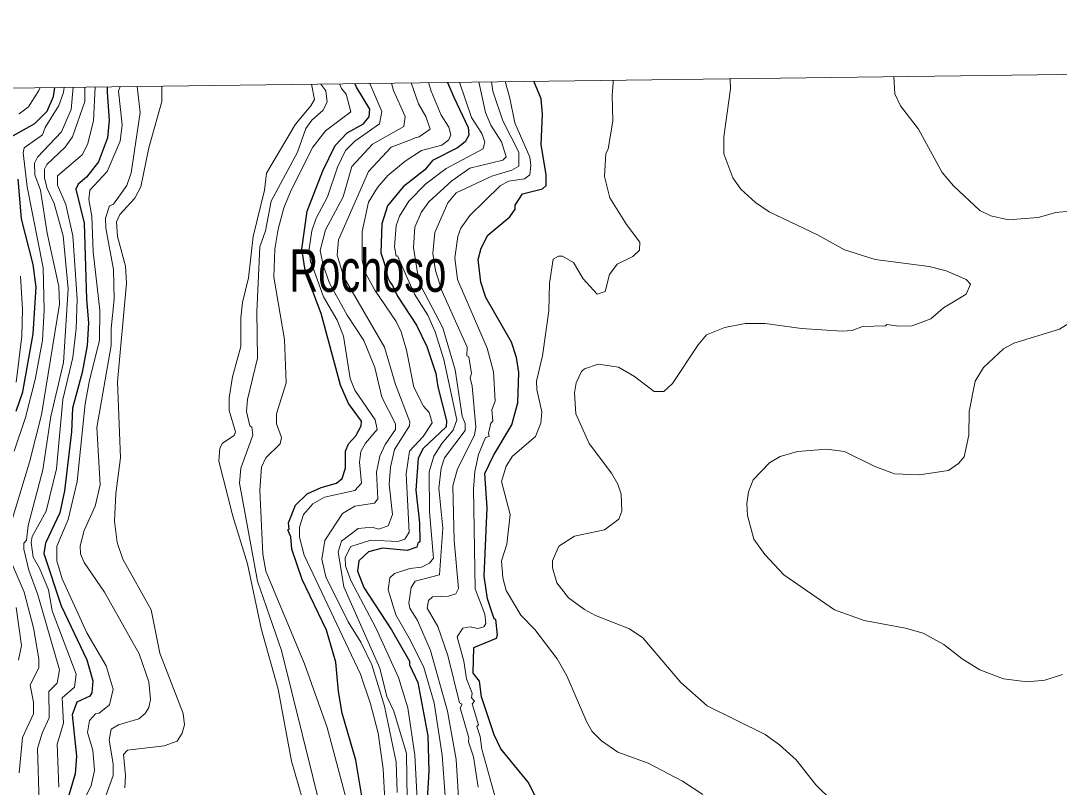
# Model space of a CAD drawing. Extents: x 265 to 291.4, y 7731.5 to 7759.6.
# Drawn here: x 275.788 to 277.745, y 7758.054 to 7759.497 of the extents above; entities that cross this region are included whole.
import ezdxf

# ---------------------------------------------------------------- set-up
doc = ezdxf.new("R2010")
doc.units = 0
doc.header["$LTSCALE"] = 0.032
for name, color, linetype, lineweight in [('1', 7, 'Continuous', 25), ('2', 7, 'Continuous', 13), ('61', 7, 'Continuous', 13), ('63', 7, 'Continuous', 25)]:
    doc.layers.add(name, color=color, linetype=linetype, lineweight=lineweight)

msp = doc.modelspace()

# ---------------------------------------------------------------- linework, layer by layer
at = {"layer": '1'}
for points in [[(275.7731, 7759.281), (275.8145, 7759.3041), (275.8374, 7759.3274), (275.8494, 7759.3546), (275.8524, 7759.3718)], [(275.9506, 7759.3731), (275.9504, 7759.3626), (275.9545, 7759.3105), (275.9513, 7759.2771), (275.9346, 7759.2317), (275.9115, 7759.2031), (275.8958, 7759.1896), (275.8915, 7759.1803), (275.9075, 7759.1159), (275.9115, 7758.9732), (275.9155, 7758.9286), (275.9131, 7758.8857), (275.9036, 7758.8348), (275.8853, 7758.7679), (275.8837, 7758.7234), (275.8702, 7758.612), (275.8614, 7758.5707), (275.8344, 7758.5134), (275.8312, 7758.4943), (275.8638, 7758.3957), (275.9123, 7758.2938), (275.9235, 7758.2541), (275.9219, 7758.2318), (275.9179, 7758.2254), (275.8933, 7758.2143), (275.8845, 7758.1904), (275.8932, 7758.1125), (275.8901, 7758.0791), (275.8773, 7758.0345)], [(276.3276, 7758.6064), (276.3538, 7758.6184), (276.3825, 7758.6263), (276.3936, 7758.6351), (276.4, 7758.655), (276.4, 7758.6868), (276.4055, 7758.7003), (276.4191, 7758.7154), (276.4294, 7758.7345), (276.4302, 7758.7433), (276.4055, 7758.7767), (276.3904, 7758.8109), (276.3538, 7758.9461), (276.3244, 7759.0241), (276.3172, 7759.067), (276.3276, 7759.1386), (276.357, 7759.215), (276.3801, 7759.2627), (276.4032, 7759.2866), (276.4334, 7759.3033), (276.4382, 7759.3089), (276.4443, 7759.3162), (276.4453, 7759.3311), (276.4206, 7759.3725), (276.4172, 7759.3792)], [(276.5921, 7759.3814), (276.6036, 7759.3534), (276.6307, 7759.2961), (276.6322, 7759.2818), (276.6251, 7759.2691), (276.6108, 7759.2579), (276.5638, 7759.2341), (276.5495, 7759.2166), (276.5082, 7759.1847), (276.4787, 7759.149), (276.4684, 7759.1148), (276.4663, 7759.0605), (276.4723, 7759.0416), (276.4795, 7759.013), (276.4835, 7759.006), (276.4883, 7758.9986), (276.4978, 7758.9787), (276.5336, 7758.9238), (276.5527, 7758.8841), (276.5702, 7758.8332), (276.5734, 7758.8077), (276.5898, 7758.7437), (276.5891, 7758.7324), (276.5463, 7758.6916), (276.5368, 7758.6733), (276.532, 7758.6136), (276.5392, 7758.5516), (276.54, 7758.5158), (276.536, 7758.5134), (276.5344, 7758.5062), (276.5161, 7758.4998), (276.4693, 7758.5038), (276.4429, 7758.4974), (276.4246, 7758.4799), (276.4222, 7758.4609), (276.4342, 7758.4299), (276.4867, 7758.3503), (276.5201, 7758.2914), (276.5201, 7758.2843), (276.536, 7758.2509), (276.5551, 7758.1506), (276.5567, 7758.0838), (276.5535, 7758.0313)], [(276.6927, 7758.1259), (276.68, 7758.1522), (276.6561, 7758.2238), (276.6521, 7758.2533), (276.6402, 7758.2684), (276.6418, 7758.3169), (276.684, 7758.3344), (276.6863, 7758.3408), (276.6832, 7758.3694), (276.68, 7758.371), (276.6672, 7758.4084), (276.6609, 7758.4513), (276.6665, 7758.5802), (276.6625, 7758.6446), (276.6784, 7758.6789), (276.7134, 7758.7361), (276.7245, 7758.7775), (276.7261, 7758.8348), (276.7221, 7758.8634), (276.7126, 7758.892), (276.6641, 7758.9764), (276.6545, 7759.005), (276.6497, 7759.048), (276.6553, 7759.0694), (276.668, 7759.0933), (276.7094, 7759.1283), (276.7197, 7759.1426), (276.7197, 7759.1498), (276.7333, 7759.1712), (276.7707, 7759.1808), (276.7778, 7759.1872), (276.7778, 7759.2071), (276.7683, 7759.2643), (276.7707, 7759.3216), (276.7683, 7759.3502), (276.7548, 7759.3835)], [(275.7791, 7758.7624), (275.7917, 7758.7983), (275.8113, 7758.9079), (275.8169, 7758.9955), (275.8113, 7759.0384), (275.789, 7759.1243), (275.7827, 7759.1991)], [(276.2989, 7758.5023), (276.2966, 7758.5253), (276.291, 7758.5388), (276.2934, 7758.5396), (276.2926, 7758.5516), (276.3053, 7758.585), (276.3276, 7758.6064)], [(276.4421, 7757.9693), (276.4191, 7758.1045), (276.3936, 7758.1936), (276.3865, 7758.2342), (276.3817, 7758.2891), (276.3642, 7758.3495), (276.318, 7758.445), (276.2989, 7758.5023)], [(276.9027, 7757.9661), (276.8741, 7757.9653), (276.8455, 7757.9549), (276.8168, 7757.9573), (276.7826, 7757.986), (276.7436, 7758.0631), (276.6927, 7758.1259)]]:
    msp.add_lwpolyline(points, dxfattribs=at)
at = {"layer": '2'}
for points in [[(277.1247, 7759.3883), (277.1251, 7759.3693), (277.1127, 7759.2786), (277.1127, 7759.2468), (277.1294, 7759.2015), (277.1445, 7759.18), (277.1724, 7759.1553), (277.1979, 7759.1378), (277.2893, 7759.0941), (277.3402, 7759.0662), (277.3975, 7759.0479), (277.4993, 7759.0344), (277.5312, 7759.0265), (277.5693, 7759.0098), (277.5773, 7759.001), (277.5693, 7758.9827), (277.5264, 7758.9565), (277.5025, 7758.9358), (277.4675, 7758.9231), (277.4421, 7758.9223), (277.4198, 7758.9254), (277.4174, 7758.9231), (277.3737, 7758.9215), (277.3546, 7758.9143), (277.3355, 7758.9127), (277.2591, 7758.9175), (277.1907, 7758.927), (277.1525, 7758.927), (277.1143, 7758.9199), (277.0801, 7758.9056), (277.0642, 7758.8873), (277.0157, 7758.8141), (276.9998, 7758.799), (276.9815, 7758.799), (276.9441, 7758.8276), (276.9139, 7758.8451), (276.8757, 7758.8507), (276.8502, 7758.8419), (276.8447, 7758.8371), (276.8343, 7758.8157), (276.8311, 7758.7966), (276.8335, 7758.7568), (276.859, 7758.7011), (276.9011, 7758.6454), (276.9131, 7758.6248), (276.9194, 7758.6057), (276.9202, 7758.5738), (276.9146, 7758.5587), (276.8876, 7758.5388), (276.8311, 7758.5269), (276.8017, 7758.5078), (276.7898, 7758.48), (276.7898, 7758.4673), (276.7977, 7758.4386), (276.82, 7758.4108), (276.8502, 7758.3885), (276.8709, 7758.3773), (276.9346, 7758.3519), (276.96, 7758.3352), (277.0316, 7758.2509), (277.0809, 7758.2071), (277.1907, 7758.153), (277.2177, 7758.1339), (277.2488, 7758.1053), (277.2861, 7758.0584), (277.3164, 7758.0281)], [(277.8239, 7758.9724), (277.8796, 7758.9915), (277.9591, 7759.0042), (277.9631, 7759.0074), (277.9687, 7759.0225), (277.9551, 7759.044), (277.9456, 7759.0519), (277.9241, 7759.0798), (277.8987, 7759.1036), (277.8676, 7759.1243), (277.8319, 7759.1378), (277.7969, 7759.1418), (277.738, 7759.1362), (277.7046, 7759.1267), (277.6489, 7759.1227), (277.6155, 7759.1299), (277.5948, 7759.1402), (277.5455, 7759.1864), (277.524, 7759.2118), (277.4794, 7759.293), (277.4452, 7759.3375), (277.4349, 7759.3598), (277.4331, 7759.3923)], [(275.8867, 7759.3723), (275.8829, 7759.3303), (275.8646, 7759.2882), (275.8193, 7759.2404), (275.8137, 7759.2293), (275.8145, 7759.2071), (275.8248, 7759.1784), (275.8376, 7759.0973), (275.8598, 7758.997), (275.8606, 7758.9636), (275.8272, 7758.7552), (275.8042, 7758.6661), (275.7596, 7758.5182)], [(275.7755, 7758.6868), (275.797, 7758.7504), (275.8153, 7758.822), (275.8288, 7758.8952), (275.832, 7758.9525), (275.8304, 7759.032), (275.8002, 7759.1848), (275.7922, 7759.2484), (275.7946, 7759.258), (275.8288, 7759.2826), (275.8336, 7759.2961), (275.8599, 7759.3379), (275.8685, 7759.3624), (275.8699, 7759.3721)], [(275.8242, 7759.3715), (275.822, 7759.3662), (275.8025, 7759.3351), (275.7851, 7759.3224)], [(275.928, 7759.3728), (275.9251, 7759.3089), (275.9139, 7759.2643), (275.9036, 7759.2452), (275.8574, 7759.2055), (275.8574, 7759.188), (275.8726, 7759.1514), (275.8861, 7759.0925), (275.8941, 7758.9732), (275.8925, 7758.9175), (275.8861, 7758.8634), (275.867, 7758.7839), (275.8551, 7758.6534), (275.836, 7758.5738), (275.8097, 7758.5261), (275.8073, 7758.515), (275.8113, 7758.4871), (275.8232, 7758.4665), (275.8399, 7758.4259), (275.8471, 7758.3861), (275.8925, 7758.2668), (275.8893, 7758.2421), (275.8662, 7758.2222), (275.8686, 7758.1745), (275.8567, 7758.1347), (275.8598, 7758.0536)], [(275.8718, 7759.2595), (275.8853, 7759.2786), (275.9084, 7759.3455), (275.9088, 7759.3726)], [(276.0075, 7759.3739), (276.0126, 7759.3248), (275.9959, 7759.211), (275.9879, 7759.1872), (275.9625, 7759.1521), (275.9553, 7759.149), (275.9473, 7759.1259), (275.9481, 7759.1068), (275.9625, 7759.0289), (275.9641, 7758.9732), (275.9585, 7758.9175), (275.9585, 7758.8857), (275.9314, 7758.7314), (275.9378, 7758.6232), (275.9283, 7758.5834), (275.9076, 7758.5373), (275.8996, 7758.5086), (275.9004, 7758.4935), (275.9076, 7758.4768), (275.9458, 7758.4211), (276.011, 7758.305), (276.0293, 7758.2525), (276.0325, 7758.2191), (276.0293, 7758.2039), (276.0221, 7758.1928), (276.0102, 7758.1825), (275.972, 7758.1713), (275.9585, 7758.1634), (275.9545, 7758.1427), (275.9617, 7758.0981), (275.9617, 7758.0759), (275.9346, 7757.9995)], [(275.9505, 7759.2134), (275.9752, 7759.2707), (275.9792, 7759.3017), (275.972, 7759.3646), (275.9749, 7759.3734)], [(275.9839, 7758.0528), (275.9855, 7758.0759), (275.9816, 7758.1156), (275.9887, 7758.1236), (276.0579, 7758.1315), (276.0826, 7758.1403), (276.0921, 7758.1554), (276.0961, 7758.1713), (276.0937, 7758.1928), (276.05, 7758.3066), (276.0333, 7758.3877), (275.98, 7758.4832), (275.9696, 7758.515), (275.9648, 7758.5548), (275.9672, 7758.6073), (275.976, 7758.6741), (275.9704, 7758.8173), (275.9871, 7759.0034), (275.9855, 7759.0352), (275.9704, 7759.0909), (275.968, 7759.1187), (275.9744, 7759.1323), (276.003, 7759.1633), (276.0142, 7759.1848), (276.0293, 7759.258), (276.0539, 7759.3455), (276.054, 7759.3745)], [(276.3357, 7759.3781), (276.3411, 7759.3494), (276.3347, 7759.3375), (276.3053, 7759.3025), (276.2512, 7759.2102), (276.2472, 7759.1784), (276.2258, 7759.0909), (276.217, 7759.013), (276.2059, 7758.9668), (276.2027, 7758.9382), (276.2027, 7758.8841), (276.1868, 7758.8268), (276.1804, 7758.787), (276.1804, 7758.7632), (276.1924, 7758.7234), (276.19, 7758.7162), (276.1677, 7758.7019), (276.1629, 7758.6924), (276.1613, 7758.6677), (276.1876, 7758.5643), (276.2154, 7758.4744), (276.2409, 7758.3527), (276.2727, 7758.2382), (276.2982, 7758.1029), (276.3324, 7757.9836)], [(276.3578, 7757.9947), (276.2791, 7758.3113), (276.2337, 7758.4418), (276.2003, 7758.6263), (276.2027, 7758.655), (276.225, 7758.717), (276.2234, 7758.7321), (276.2194, 7758.7345), (276.213, 7758.7616), (276.2154, 7758.7839), (276.2337, 7758.8618), (276.2329, 7758.9493), (276.2385, 7759.0718), (276.2488, 7759.102), (276.2597, 7759.1577), (276.3093, 7759.25), (276.3252, 7759.2945), (276.3363, 7759.3105), (276.357, 7759.3287), (276.365, 7759.3439), (276.3626, 7759.3653), (276.3534, 7759.3783)], [(276.3885, 7759.3788), (276.392, 7759.3696), (276.4008, 7759.359), (276.4095, 7759.3256), (276.3618, 7759.2898), (276.3379, 7759.2596), (276.2973, 7759.1784), (276.2838, 7759.145), (276.2727, 7759.1052), (276.2663, 7759.067), (276.2647, 7759.0145), (276.2846, 7758.8968), (276.2878, 7758.8157), (276.2695, 7758.7568), (276.2695, 7758.7385), (276.2791, 7758.7123), (276.2768, 7758.7004), (276.2496, 7758.6741), (276.2417, 7758.6566), (276.2385, 7758.6136), (276.2441, 7758.4927), (276.2496, 7758.4609), (276.3228, 7758.2859), (276.365, 7758.1666), (276.4032, 7758.025)], [(276.4455, 7759.3795), (276.4684, 7759.3264), (276.4636, 7759.3033), (276.4175, 7759.2707), (276.4, 7759.2532), (276.3849, 7759.2214), (276.3658, 7759.1657), (276.3443, 7759.1259), (276.3363, 7759.102), (276.3316, 7759.0678), (276.3339, 7759.0432), (276.3381, 7759.0332), (276.3586, 7758.9772), (276.3841, 7758.9334), (276.396, 7758.9032), (276.4087, 7758.8236), (276.4175, 7758.8014), (276.4557, 7758.7457), (276.4596, 7758.7274), (276.4374, 7758.7019), (276.4286, 7758.686), (276.4262, 7758.6661), (276.4302, 7758.6263), (276.4175, 7758.6128), (276.3602, 7758.6001), (276.3379, 7758.5873), (276.3204, 7758.5675), (276.3133, 7758.5436), (276.3133, 7758.5245), (276.322, 7758.4911), (276.4278, 7758.2668), (276.4469, 7758.2111), (276.4612, 7758.1554), (276.4708, 7758.0886), (276.474, 7758.0297)], [(276.3944, 7758.5691), (276.4175, 7758.5834), (276.4541, 7758.5889), (276.4604, 7758.5969), (276.458, 7758.647), (276.4644, 7758.6773), (276.4747, 7758.6995), (276.4938, 7758.7274), (276.4938, 7758.7385), (276.4684, 7758.7886), (276.4549, 7758.8443), (276.4342, 7758.8952), (276.4032, 7758.943), (276.3697, 7759.0034), (276.3578, 7759.0368), (276.3522, 7759.0646), (276.3618, 7759.1036), (276.3952, 7759.1657), (276.4119, 7759.223), (276.4509, 7759.2651), (276.5098, 7759.2985), (276.5121, 7759.3168), (276.4899, 7759.3661), (276.4867, 7759.3801)], [(276.5236, 7759.3805), (276.5376, 7759.3407), (276.5511, 7759.3168), (276.559, 7759.293), (276.5384, 7759.2786), (276.5307, 7759.277), (276.5241, 7759.2739), (276.4859, 7759.2595), (276.4429, 7759.2134), (276.3865, 7759.0845), (276.3841, 7759.0559), (276.3968, 7759.0145), (276.4732, 7758.8825), (276.4938, 7758.8125), (276.5209, 7758.7417), (276.5201, 7758.7345), (276.4922, 7758.69), (276.4843, 7758.6566), (276.4819, 7758.6248), (276.4883, 7758.5675), (276.4803, 7758.546), (276.462, 7758.5396), (276.4501, 7758.5436), (276.4239, 7758.5412), (276.392, 7758.517), (276.3857, 7758.4971), (276.3964, 7758.4313), (276.4644, 7758.2779), (276.4779, 7758.2246), (276.4907, 7758.1968), (276.5145, 7758.1172), (276.5161, 7758.0313)], [(276.556, 7759.381), (276.5609, 7759.3647), (276.5801, 7759.3196), (276.5947, 7759.297), (276.5981, 7759.2824), (276.5947, 7759.273), (276.5815, 7759.2631), (276.543, 7759.2531), (276.5124, 7759.2332), (276.4792, 7759.206), (276.4599, 7759.1834), (276.4433, 7759.1555), (276.4314, 7759.1003), (276.4311, 7759.0465), (276.437, 7759.0233), (276.455, 7758.9901), (276.4955, 7758.9309)], [(276.5471, 7758.2795), (276.5225, 7758.3304), (276.4946, 7758.3782), (276.4803, 7758.4259), (276.4835, 7758.4482), (276.4923, 7758.4561), (276.5209, 7758.4657), (276.5432, 7758.468), (276.5583, 7758.476), (276.5654, 7758.4855), (276.5583, 7758.5723), (276.5575, 7758.6478), (276.5662, 7758.6773), (276.5813, 7758.7011), (276.6028, 7758.7266), (276.6098, 7758.7459), (276.5852, 7758.8595), (276.5686, 7758.9113), (276.5547, 7758.9432), (276.5298, 7758.9824), (276.4979, 7759.0548), (276.4954, 7759.0543), (276.4922, 7759.0718), (276.4954, 7759.1116), (276.5018, 7759.1291), (276.5193, 7759.1577), (276.5511, 7759.1903), (276.5893, 7759.219), (276.6593, 7759.2564), (276.6625, 7759.2691), (276.6569, 7759.285), (276.637, 7759.3152), (276.6146, 7759.3817)], [(276.6511, 7759.3822), (276.6633, 7759.3248), (276.6736, 7759.3009), (276.6935, 7759.2691), (276.7023, 7759.2413), (276.6959, 7759.2349), (276.6339, 7759.2198), (276.6004, 7759.1959), (276.5567, 7759.1561), (276.5424, 7759.1362), (276.5304, 7759.1084), (276.528, 7759.0702), (276.5352, 7759.0225), (276.5432, 7758.9955), (276.5829, 7758.9191), (276.6065, 7758.84), (276.6198, 7758.7524), (276.6251, 7758.7391), (276.6251, 7758.7258), (276.5861, 7758.6741), (276.5798, 7758.655), (276.5758, 7758.6168), (276.5829, 7758.542), (276.5766, 7758.4537), (276.5312, 7758.4418), (276.5233, 7758.4299), (276.5193, 7758.4004), (276.5209, 7758.3909), (276.5352, 7758.3678), (276.5599, 7758.3113), (276.5917, 7758.1968), (276.6084, 7758.1061), (276.6147, 7758.0043)], [(276.6498, 7758.0536), (276.641, 7758.1109), (276.6315, 7758.1395), (276.6322, 7758.1467), (276.6155, 7758.2031), (276.6195, 7758.2103), (276.6147, 7758.2127), (276.5924, 7758.302), (276.5738, 7758.3564), (276.5539, 7758.391), (276.5559, 7758.4056), (276.5639, 7758.4122), (276.5941, 7758.4136), (276.6074, 7758.4183), (276.6127, 7758.4282), (276.6044, 7758.5182), (276.602, 7758.6216), (276.6108, 7758.6534), (276.6426, 7758.717), (276.645, 7758.7329), (276.6386, 7758.8093), (276.6346, 7758.8252), (276.637, 7758.8332), (276.6323, 7758.8642), (276.6283, 7758.8666), (276.6291, 7758.8825), (276.5821, 7758.9875), (276.5694, 7759.0273), (276.5646, 7759.0591), (276.5678, 7759.0989), (276.5925, 7759.1545), (276.6084, 7759.1736), (276.6752, 7759.2047), (276.7134, 7759.2158), (276.7261, 7759.2238), (276.7261, 7759.25), (276.6959, 7759.3089), (276.6776, 7759.3646), (276.6751, 7759.3825)], [(276.7006, 7759.3828), (276.7094, 7759.3518), (276.719, 7759.3049), (276.7468, 7759.2405), (276.7492, 7759.2246), (276.7468, 7759.2071), (276.7373, 7759.1999), (276.707, 7759.1951), (276.6911, 7759.1864), (276.6339, 7759.1307), (276.6171, 7759.1068), (276.6116, 7759.0909), (276.606, 7759.0511), (276.6108, 7759.0098), (276.6665, 7758.8809), (276.6784, 7758.8364), (276.6816, 7758.7807), (276.6752, 7758.7648), (276.6776, 7758.7433), (276.6736, 7758.7393), (276.6689, 7758.7202), (276.6704, 7758.7146), (276.6633, 7758.7122), (276.6506, 7758.6804), (276.6434, 7758.6486), (276.641, 7758.6152), (276.6442, 7758.4275), (276.6625, 7758.3797), (276.6641, 7758.3622), (276.6601, 7758.3559), (276.6498, 7758.3527), (276.6347, 7758.3559), (276.6211, 7758.3535), (276.61, 7758.3368), (276.6227, 7758.2914), (276.6275, 7758.258), (276.6386, 7758.231), (276.637, 7758.2222), (276.6426, 7758.2159), (276.6386, 7758.2111), (276.6505, 7758.1713), (276.6474, 7758.1681), (276.6537, 7758.1491), (276.6569, 7758.1252), (276.6911, 7758.0011)], [(277.073, 7758.0401), (277.0348, 7758.0655), (276.9703, 7758.0989), (276.9131, 7758.1196), (276.882, 7758.1411), (276.8645, 7758.1586), (276.8542, 7758.1761), (276.8168, 7758.2636), (276.7985, 7758.2954), (276.7563, 7758.3511), (276.7301, 7758.3781), (276.7023, 7758.4243), (276.6959, 7758.4482), (276.6935, 7758.48), (276.7039, 7758.5118), (276.7102, 7758.5675), (276.6935, 7758.6295), (276.7023, 7758.6582), (276.7142, 7758.6773), (276.7579, 7758.7146), (276.7675, 7758.7393), (276.7699, 7758.7608), (276.7603, 7758.8029), (276.7595, 7758.8189), (276.7707, 7758.8666), (276.7826, 7758.9509), (276.7842, 7759.0034), (276.7913, 7759.0487), (276.8009, 7759.0543), (276.8089, 7759.0543), (276.8295, 7759.0424), (276.8478, 7759.0114), (276.8741, 7758.9827), (276.8892, 7758.9875), (276.8972, 7759.0193), (276.9115, 7759.0392), (276.9409, 7759.0535), (276.9536, 7759.0654), (276.9544, 7759.0806), (276.929, 7759.114), (276.898, 7759.1641), (276.8876, 7759.2039), (276.89, 7759.2476), (276.8948, 7759.2556), (276.9035, 7759.3089), (276.9019, 7759.3566), (276.9043, 7759.3813), (276.9041, 7759.3855)], [(275.8225, 7758.025), (275.8193, 7758.1268), (275.828, 7758.1554), (275.8415, 7758.1848), (275.8407, 7758.2342), (275.8567, 7758.2501), (275.8606, 7758.2747), (275.8201, 7758.4163), (275.8034, 7758.4625), (275.7938, 7758.5023), (275.7938, 7758.5134), (275.7986, 7758.519), (275.8018, 7758.5468), (275.8296, 7758.6518), (275.8447, 7758.752), (275.8686, 7758.8539), (275.8773, 7758.9923), (275.8678, 7759.0925), (275.8511, 7759.153), (275.8376, 7759.1816), (275.8328, 7759.2007), (275.8328, 7759.2182), (275.8368, 7759.2269), (275.8718, 7759.2595)], [(275.9362, 7758.8952), (275.937, 7758.9525), (275.9243, 7759.0623), (275.922, 7759.1293), (275.9163, 7759.1609), (275.9179, 7759.1784), (275.9505, 7759.2134)], [(275.7874, 7759.0161), (275.7914, 7758.9541), (275.7898, 7758.9032), (275.7793, 7758.8168)], [(277.602, 7758.8443), (277.6393, 7758.8793), (277.6592, 7758.8904), (277.7451, 7758.9167), (277.7746, 7758.935), (277.8016, 7758.9589), (277.8239, 7758.9724)], [(276.4955, 7758.9309), (276.5048, 7758.9117), (276.5147, 7758.8771), (276.5284, 7758.8074), (276.547, 7758.7715), (276.5576, 7758.7596), (276.5629, 7758.7403), (276.5463, 7758.7144), (276.5204, 7758.6865), (276.5138, 7758.644), (276.5194, 7758.5344), (276.5115, 7758.5211), (276.4982, 7758.5165), (276.4477, 7758.5189), (276.4095, 7758.507), (276.3992, 7758.4863), (276.4, 7758.4704), (276.4103, 7758.4418), (276.4572, 7758.3543), (276.4994, 7758.2604), (276.5169, 7758.2032), (276.5304, 7758.1141), (276.5368, 7757.9947)], [(275.8917, 7757.9971), (275.9203, 7758.0568), (275.9267, 7758.0854), (275.9235, 7758.1236), (275.9139, 7758.157), (275.9171, 7758.1793), (275.929, 7758.192), (275.9354, 7758.1936), (275.9553, 7758.2087), (275.9617, 7758.2382), (275.9489, 7758.2827), (275.9123, 7758.3447), (275.8662, 7758.4466), (275.8559, 7758.48), (275.8559, 7758.5078), (275.8773, 7758.5579), (275.8941, 7758.6295), (275.9092, 7758.7759), (275.9171, 7758.8204), (275.9362, 7758.8952)], [(277.7507, 7758.266), (277.7173, 7758.2556), (277.6839, 7758.2525), (277.6394, 7758.258), (277.5948, 7758.2747), (277.5614, 7758.2954), (277.5272, 7758.3225), (277.4882, 7758.3439), (277.4548, 7758.3535), (277.3768, 7758.3678), (277.3212, 7758.3877), (277.2257, 7758.4537), (277.1899, 7758.4919), (277.1692, 7758.5213), (277.1573, 7758.5659), (277.1557, 7758.5882), (277.1589, 7758.6104), (277.1676, 7758.6327), (277.1986, 7758.6645), (277.2185, 7758.6765), (277.2512, 7758.686), (277.3068, 7758.6908), (277.3402, 7758.686), (277.3959, 7758.6582), (277.4341, 7758.6438), (277.4803, 7758.6422), (277.5359, 7758.6502), (277.555, 7758.6637), (277.5654, 7758.6764), (277.5741, 7758.717), (277.5749, 7758.7616), (277.586, 7758.8189), (277.602, 7758.8443)], [(276.4493, 7758.2843), (276.4286, 7758.3272), (276.4047, 7758.3654), (276.3626, 7758.4498), (276.3554, 7758.4832), (276.361, 7758.5182), (276.3944, 7758.5691)], [(275.7588, 7758.5046), (275.7946, 7758.4211), (275.8121, 7758.3543), (275.8217, 7758.2954), (275.8217, 7758.2795), (275.8057, 7758.2461), (275.8121, 7758.2143), (275.8121, 7758.192), (275.7914, 7758.1475), (275.7851, 7758.0806)], [(275.7835, 7758.293), (275.789, 7758.3209), (275.7795, 7758.3925)], [(276.497, 7758.0441), (276.4954, 7758.1013), (276.4732, 7758.2063), (276.4493, 7758.2843)], [(276.6211, 7757.8563), (276.598, 7757.9152), (276.5885, 7757.9597), (276.5877, 7758.0377), (276.5821, 7758.1141), (276.567, 7758.2127), (276.5471, 7758.2795)]]:
    msp.add_lwpolyline(points, dxfattribs=at)
at = {"layer": '63', "lineweight": 13}
msp.add_lwpolyline([(285.7494, 7759.4974), (285.2163, 7759.4908), (284.6831, 7759.4841), (284.15, 7759.4775), (283.6169, 7759.4708), (283.0837, 7759.4641), (282.5506, 7759.4574), (282.0174, 7759.4507), (281.4843, 7759.444), (280.9511, 7759.4372), (280.418, 7759.4305), (279.8848, 7759.4237), (279.3517, 7759.4169), (278.8185, 7759.4101), (278.2854, 7759.4032), (277.7522, 7759.3964), (277.2191, 7759.3895), (276.6859, 7759.3826), (276.1528, 7759.3757), (275.6196, 7759.3688), (275.0864, 7759.3619), (274.5533, 7759.355), (274.0201, 7759.348)], dxfattribs=at)

# ---------------------------------------------------------------- texts
at = {"layer": '61', "width": 0.7}
msp.add_text('Rochoso', height=0.08, dxfattribs=at).set_placement((276.2942, 7758.9869))

doc.saveas('drawing.dxf')
